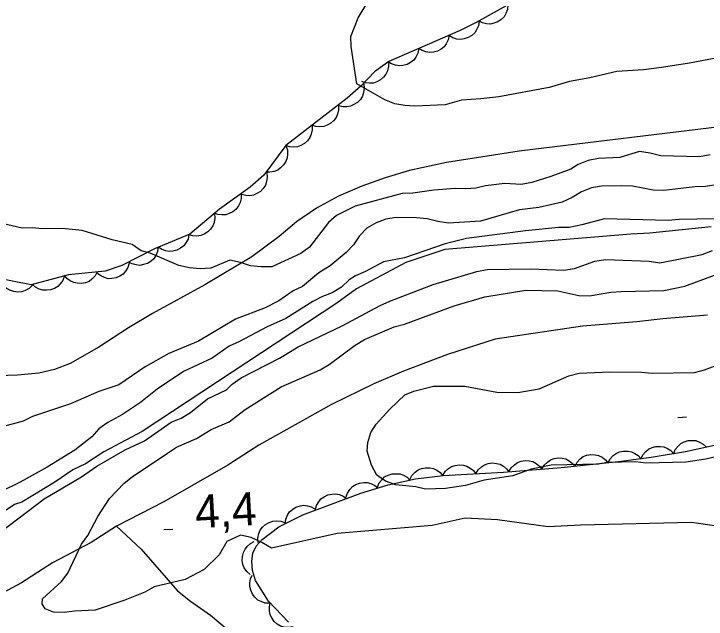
# Model space of a CAD drawing. Extents: x 336540 to 340074, y 5572036 to 5573747.
# Drawn here: x 338561.7 to 338624.3, y 5572931 to 5572985.8 of the extents above; entities that cross this region are included whole.
import ezdxf

# ---------------------------------------------------------------- set-up
doc = ezdxf.new("R2010")
doc.units = 0
for name, color, linetype in [('Niveau 1', 7, 'Continuous'), ('Niveau 2', 7, 'Continuous'), ('Niveau 22', 7, 'Continuous'), ('Niveau 3', 7, 'Continuous'), ('Niveau 4', 7, 'Continuous'), ('Niveau 44', 7, 'Continuous')]:
    doc.layers.add(name, color=color, linetype=linetype)

msp = doc.modelspace()

# ---------------------------------------------------------------- linework, layer by layer
at = {"layer": 'Niveau 1'}
for points in [[(338624.68, 5572973), (338623.73, 5572972.81), (338620.23, 5572972.9), (338619.26, 5572973.16), (338618.3, 5572973.31), (338616.5, 5572972.76), (338614.59, 5572972.66), (338613.63, 5572972.47), (338612.73, 5572972.12), (338612.06, 5572971.71), (338610.27, 5572971.05), (338608.53, 5572970.5), (338607.57, 5572970.31), (338606.1, 5572970.39), (338604.36, 5572970.18), (338603.46, 5572969.99), (338602.56, 5572969.92), (338601.6, 5572969.95), (338599.68, 5572969.8), (338597.77, 5572969.53), (338596.81, 5572969.51), (338592.54, 5572968.35), (338590.86, 5572967.52), (338590.14, 5572966.88), (338588.42, 5572964.64), (338587.64, 5572964.06), (338585.01, 5572962.87), (338584.05, 5572962.85), (338583.09, 5572962.94), (338582.18, 5572963.26), (338581.22, 5572963.47), (338579.48, 5572962.75), (338578.53, 5572962.68), (338577.56, 5572962.77)], [(338577.56, 5572962.77), (338576.6, 5572962.97), (338573.99, 5572964.1), (338573.19, 5572964.31), (338572.36, 5572964.89), (338570.55, 5572965.3), (338567.83, 5572966.14), (338566.02, 5572966.33), (338564.21, 5572966.29), (338563.31, 5572966.39), (338562.4, 5572966.37), (338560.59, 5572966.78)], [(338594.04, 5572944.91), (338593.65, 5572946.18), (338593.7, 5572946.97), (338593.96, 5572947.88), (338594.46, 5572948.62), (338595.68, 5572950), (338597.06, 5572951.28), (338597.85, 5572951.63), (338599.65, 5572952.07), (338602.47, 5572952.07), (338605.36, 5572951.51), (338607.27, 5572951.5), (338609.19, 5572951.82), (338611.88, 5572953.01), (338612.83, 5572953.25), (338615.59, 5572953.37), (338618.47, 5572953.32), (338619.43, 5572953.23), (338623.27, 5572953.31), (338624.17, 5572953.56), (338628.54, 5572955.18)], [(338627.35, 5572946.2), (338624.28, 5572945.46), (338622.48, 5572945.19), (338618.87, 5572945.11), (338617.96, 5572945.21), (338615.37, 5572945.15), (338614.58, 5572945.02), (338610.29, 5572944.93), (338608.49, 5572944.55), (338606.81, 5572943.95), (338604.22, 5572943.55), (338602.54, 5572943.07), (338600.74, 5572942.8), (338598.93, 5572942.76), (338598.03, 5572942.97), (338596.22, 5572943.15), (338595.31, 5572943.47), (338594.51, 5572944.02), (338594.04, 5572944.91)]]:
    msp.add_lwpolyline(points, dxfattribs=at)
at = {"layer": 'Niveau 2'}
for points in [[(338626.46, 5572981.98), (338622.8, 5572981.28), (338620.27, 5572980.89), (338618.64, 5572980.68), (338616.22, 5572980.52), (338613.8, 5572979.96), (338611.95, 5572979.63), (338610.1, 5572979.09), (338605.54, 5572978.25), (338603.91, 5572978.05), (338602.16, 5572977.95), (338600.7, 5572977.53), (338597.94, 5572977.41), (338597.04, 5572977.45), (338596.14, 5572977.6), (338595.23, 5572977.97), (338592.69, 5572979.41), (338592.18, 5572982.79), (338592.17, 5572983.69), (338592.81, 5572985.4), (338593.8, 5572987)], [(338619.53, 5572969.8), (338617.66, 5572970.16), (338616.7, 5572970.2), (338614.84, 5572970.16), (338613.94, 5572970.02), (338613.04, 5572969.66), (338612.2, 5572969.14), (338611.3, 5572968.72), (338609.17, 5572968.22), (338607.42, 5572968.02), (338603.88, 5572966.98), (338601, 5572966.8), (338600.04, 5572966.95), (338599.07, 5572967.21), (338598.11, 5572967.31), (338596.25, 5572967.32), (338595.34, 5572967.19), (338594.45, 5572966.83), (338593.61, 5572966.36), (338592.94, 5572965.67), (338592.39, 5572964.86), (338591.73, 5572964.17), (338590.28, 5572962.95), (338589.27, 5572962.31), (338587.77, 5572961.09), (338586.93, 5572960.68), (338585.64, 5572959.8), (338584.41, 5572959.15), (338581.72, 5572958.13), (338578.37, 5572956.14), (338575.67, 5572955.01), (338573.55, 5572953.83), (338571.15, 5572952.19), (338569.35, 5572951.59), (338566.77, 5572950.46), (338563.35, 5572949.31), (338562.51, 5572948.9), (338560.71, 5572948.41)], [(338625.23, 5572970.27), (338624.27, 5572970.13), (338623.31, 5572970.11), (338620.49, 5572969.77), (338619.53, 5572969.8)], [(338626.67, 5572967.23), (338621.87, 5572967.15), (338620.88, 5572967.07), (338615.11, 5572967.2), (338613.08, 5572966.65), (338611.93, 5572966.43), (338610.94, 5572966.41), (338607.98, 5572966.12), (338602.62, 5572965.43), (338600.7, 5572964.94), (338597.02, 5572963.67), (338595.11, 5572963.32), (338593.48, 5572962.44), (338592.59, 5572962.05), (338592, 5572961.7), (338591.3, 5572961.03), (338590.46, 5572960.5), (338589.59, 5572960.17), (338588.73, 5572959.73), (338586.27, 5572958.18), (338584.58, 5572957.43), (338582.03, 5572956.08), (338581.14, 5572955.69), (338579.6, 5572954.61), (338577.02, 5572953.4), (338574.62, 5572951.79), (338573.11, 5572950.6), (338571.49, 5572949.49), (338570.15, 5572948.78), (338569.34, 5572948.2), (338568.7, 5572947.47), (338567.17, 5572946.28)], [(338560.52, 5572938.93), (338564.39, 5572941.87), (338567.78, 5572943.86), (338569.17, 5572944.83), (338571.72, 5572946.3), (338573.49, 5572947.13), (338575.91, 5572948.82), (338576.81, 5572949.18), (338577.65, 5572949.68), (338579.18, 5572950.93), (338580.89, 5572951.73), (338581.42, 5572952.25), (338582.23, 5572952.83), (338585.71, 5572954.6), (338587.38, 5572955.63), (338591.36, 5572957.52), (338594.81, 5572959.38), (338595.68, 5572959.77), (338599.61, 5572961.27), (338603.55, 5572962.43), (338604.5, 5572962.62), (338608.46, 5572962.68), (338611.4, 5572962.57), (338612.39, 5572962.7), (338614.24, 5572963.39), (338615.2, 5572963.53), (338619.16, 5572963.39), (338620.12, 5572963.24), (338623.95, 5572963.97), (338624.88, 5572964.33)], [(338584.1, 5572937.92), (338583.14, 5572938.38), (338582.17, 5572938.59), (338580.94, 5572938), (338580.23, 5572936.8), (338578.89, 5572935.47), (338577.16, 5572934.58), (338574.35, 5572933.9), (338573.51, 5572933.43), (338571.71, 5572932.71), (338569.02, 5572931.81), (338567.16, 5572931.71), (338566.2, 5572931.58), (338565.24, 5572931.61), (338564.5, 5572931.93), (338564.21, 5572932.38), (338564.26, 5572932.83), (338565.98, 5572934.4), (338566.53, 5572935.14), (338567.79, 5572937.77), (338568.34, 5572938.57), (338569.27, 5572940.29), (338570.31, 5572941.89), (338571.64, 5572943.28), (338572.37, 5572943.86), (338575.55, 5572946.02), (338576.39, 5572946.54), (338578.18, 5572947.32), (338579.52, 5572948.14), (338581.15, 5572948.85), (338582.6, 5572949.96), (338585.84, 5572952), (338589.37, 5572953.55), (338590.21, 5572954.02), (338592.55, 5572955.77), (338593.39, 5572956.29), (338596.08, 5572957.43), (338597.03, 5572957.67), (338601.52, 5572959.35), (338604.28, 5572960.15), (338607.99, 5572960.74), (338610.88, 5572960.69), (338612.8, 5572960.28), (338613.76, 5572960.24), (338615.68, 5572960.56), (338616.64, 5572960.64), (338620.48, 5572960.72), (338622.39, 5572961.1), (338625.08, 5572962.12)], [(338567.17, 5572946.28), (338564.68, 5572944.73), (338562.22, 5572943.38), (338560.45, 5572942.52)], [(338689.38, 5572940.53), (338681.66, 5572938.86), (338678.78, 5572938.42), (338676.3, 5572937.88), (338674.17, 5572937.55), (338665.5, 5572936.44), (338660.12, 5572936.1), (338653.57, 5572935.89), (338650.19, 5572935.91), (338645.1, 5572936.53), (338642.48, 5572936.98), (338640.32, 5572937.22), (338622.99, 5572939.73), (338612.96, 5572939.5), (338610.01, 5572939.34), (338605.42, 5572939.96), (338602.51, 5572940.12), (338599.52, 5572939.47), (338590.93, 5572938.73), (338584.97, 5572937.41), (338584.1, 5572937.92)]]:
    msp.add_lwpolyline(points, dxfattribs=at)
at = {"layer": 'Niveau 22'}
for points in [[(338626.81, 5572975.68), (338607.39, 5572973.34), (338600.83, 5572972.29), (338597.47, 5572971.58), (338595.28, 5572970.93), (338593.15, 5572970.15), (338591.04, 5572969.25), (338589.04, 5572968.18), (338587.24, 5572966.93), (338585.68, 5572965.62), (338583.19, 5572963.77), (338578.93, 5572961.22), (338574.22, 5572958.64), (338572.02, 5572957.35), (338569.34, 5572955.61), (338566.75, 5572954.12), (338565.34, 5572953.59), (338563.92, 5572953.24), (338561.99, 5572953.07), (338559.32, 5572952.96)], [(338624.43, 5572958.5), (338620.39, 5572958.16), (338618.04, 5572957.88), (338613.14, 5572957.51), (338605.23, 5572956.32), (338600.9, 5572954.94), (338596.91, 5572953.41), (338594.25, 5572952.28), (338590.42, 5572950.41), (338583.82, 5572946.73), (338581.01, 5572944.92), (338575.24, 5572941.61), (338570.94, 5572939.4), (338568.64, 5572937.93), (338565.15, 5572936.09), (338562.36, 5572934.28), (338558.56, 5572932.25)], [(338570.94, 5572939.4), (338573.17, 5572937.32), (338576.48, 5572933.55), (338577.64, 5572932.61), (338579.46, 5572931.35), (338580.96, 5572930.07), (338584.57, 5572926.43), (338586.3, 5572924.93), (338588.15, 5572923.51), (338590.11, 5572922.17), (338592.02, 5572920.69), (338594.52, 5572918.6), (338595.98, 5572916.98), (338596.66, 5572915.84), (338597.53, 5572914.03), (338598.62, 5572912.23), (338599.6, 5572911.13), (338600.78, 5572910.05), (338602.75, 5572908.45), (338604.81, 5572907.06), (338606.92, 5572905.94), (338611.7, 5572903.68), (338618.58, 5572899.66)]]:
    msp.add_lwpolyline(points, dxfattribs=at)
at = {"layer": 'Niveau 3'}
for p, q in [((338621.75, 5572949.24), (338622.55, 5572949.29)), ((338575.24, 5572939.09), (338576.04, 5572939.13))]:
    msp.add_line(p, q, dxfattribs=at)
at = {"layer": 'Niveau 4'}
msp.add_lwpolyline([(338624.77, 5572966.49), (338619.21, 5572965.91), (338617.51, 5572965.83), (338600.67, 5572964.42), (338597.15, 5572963.26), (338592.68, 5572960.86), (338590.89, 5572959.59), (338573.28, 5572947.98), (338569.79, 5572946.12), (338568.15, 5572945.04), (338566.99, 5572944.49), (338565.36, 5572943.39), (338562.39, 5572941.58), (338561.71, 5572941.37), (338559.57, 5572939.93)], dxfattribs=at)
at = {"layer": 'Niveau 44'}
for points in [[(338606.49, 5572986.62), (338603.5, 5572984.96), (338602.04, 5572984.23), (338595.61, 5572981.45), (338594.3, 5572980.49), (338593.09, 5572979.23), (338591.83, 5572978.11), (338586.27, 5572973.85), (338584.28, 5572971.16), (338583.05, 5572970.07), (338580.27, 5572968.08), (338577.57, 5572965.82), (338574.38, 5572964.5), (338571.42, 5572962.98), (338569.91, 5572962.48), (338566.61, 5572962.14), (338563.23, 5572961.23), (338559.82, 5572961.89)], [(338606.38, 5572986.56), (338606.35, 5572986.14), (338606.19, 5572985.77), (338606.03, 5572985.48), (338605.78, 5572985.24), (338605.47, 5572985.03), (338605.11, 5572984.9), (338604.79, 5572984.83), (338604.44, 5572984.85), (338604.08, 5572984.94), (338603.76, 5572985.1)], [(338603.77, 5572985.09), (338603.71, 5572984.68), (338603.54, 5572984.31), (338603.37, 5572984.03), (338603.1, 5572983.8), (338602.79, 5572983.6), (338602.42, 5572983.49), (338602.1, 5572983.43), (338601.75, 5572983.47), (338601.4, 5572983.57), (338601.08, 5572983.75)], [(338601.06, 5572983.81), (338600.98, 5572983.39), (338600.79, 5572983.03), (338600.6, 5572982.76), (338600.32, 5572982.55), (338600, 5572982.37), (338599.63, 5572982.28), (338599.3, 5572982.24), (338598.96, 5572982.3), (338598.61, 5572982.42), (338598.3, 5572982.61)], [(338598.3, 5572982.61), (338598.23, 5572982.2), (338598.04, 5572981.84), (338597.85, 5572981.57), (338597.57, 5572981.36), (338597.25, 5572981.18), (338596.87, 5572981.09), (338596.55, 5572981.05), (338596.2, 5572981.11), (338595.85, 5572981.23), (338595.55, 5572981.42)], [(338595.56, 5572981.41), (338595.57, 5572980.99), (338595.47, 5572980.6), (338595.34, 5572980.3), (338595.12, 5572980.02), (338594.84, 5572979.78), (338594.5, 5572979.61), (338594.2, 5572979.49), (338593.84, 5572979.47), (338593.48, 5572979.52), (338593.14, 5572979.64)], [(338593.32, 5572979.43), (338593.37, 5572979.02), (338593.31, 5572978.62), (338593.21, 5572978.3), (338593.02, 5572978.01), (338592.76, 5572977.74), (338592.44, 5572977.54), (338592.14, 5572977.39), (338591.8, 5572977.34), (338591.43, 5572977.35), (338591.08, 5572977.44)], [(338591.03, 5572977.5), (338591.05, 5572977.08), (338590.96, 5572976.68), (338590.84, 5572976.38), (338590.62, 5572976.1), (338590.35, 5572975.85), (338590.01, 5572975.67), (338589.71, 5572975.55), (338589.36, 5572975.52), (338588.99, 5572975.56), (338588.65, 5572975.67)], [(338588.65, 5572975.67), (338588.67, 5572975.26), (338588.58, 5572974.86), (338588.46, 5572974.55), (338588.24, 5572974.27), (338587.97, 5572974.02), (338587.63, 5572973.85), (338587.33, 5572973.72), (338586.98, 5572973.7), (338586.61, 5572973.73), (338586.27, 5572973.85)], [(338586.27, 5572973.85), (338586.41, 5572973.45), (338586.42, 5572973.05), (338586.39, 5572972.72), (338586.27, 5572972.39), (338586.07, 5572972.08), (338585.8, 5572971.81), (338585.54, 5572971.61), (338585.21, 5572971.49), (338584.84, 5572971.42), (338584.48, 5572971.43)], [(338584.54, 5572971.39), (338584.59, 5572970.97), (338584.52, 5572970.57), (338584.43, 5572970.26), (338584.23, 5572969.96), (338583.98, 5572969.69), (338583.65, 5572969.49), (338583.36, 5572969.35), (338583.01, 5572969.3), (338582.64, 5572969.31), (338582.29, 5572969.4)], [(338582.22, 5572969.48), (338582.24, 5572969.06), (338582.13, 5572968.67), (338582, 5572968.37), (338581.77, 5572968.09), (338581.49, 5572967.85), (338581.15, 5572967.69), (338580.84, 5572967.58), (338580.49, 5572967.56), (338580.12, 5572967.61), (338579.79, 5572967.73)], [(338579.81, 5572967.7), (338579.86, 5572967.28), (338579.78, 5572966.88), (338579.67, 5572966.57), (338579.47, 5572966.28), (338579.21, 5572966.02), (338578.88, 5572965.83), (338578.58, 5572965.69), (338578.23, 5572965.65), (338577.86, 5572965.67), (338577.51, 5572965.77)], [(338577.5, 5572965.79), (338577.42, 5572965.38), (338577.22, 5572965.02), (338577.03, 5572964.76), (338576.75, 5572964.54), (338576.42, 5572964.37), (338576.05, 5572964.29), (338575.72, 5572964.25), (338575.38, 5572964.32), (338575.03, 5572964.45), (338574.73, 5572964.64)], [(338574.72, 5572964.67), (338574.67, 5572964.26), (338574.5, 5572963.89), (338574.33, 5572963.6), (338574.07, 5572963.37), (338573.76, 5572963.17), (338573.39, 5572963.06), (338573.07, 5572962.99), (338572.72, 5572963.03), (338572.36, 5572963.13), (338572.05, 5572963.3)], [(338572.09, 5572963.2), (338571.98, 5572962.8), (338571.76, 5572962.46), (338571.54, 5572962.21), (338571.25, 5572962.01), (338570.91, 5572961.87), (338570.53, 5572961.81), (338570.2, 5572961.79), (338569.86, 5572961.89), (338569.53, 5572962.04), (338569.24, 5572962.26)], [(338566.24, 5572962.04), (338566.1, 5572961.64), (338565.86, 5572961.32), (338565.63, 5572961.08), (338565.33, 5572960.9), (338564.98, 5572960.77), (338564.6, 5572960.74), (338564.27, 5572960.74), (338563.94, 5572960.85), (338563.61, 5572961.02), (338563.34, 5572961.26)], [(338569.21, 5572962.41), (338569.01, 5572962.04), (338568.72, 5572961.75), (338568.46, 5572961.55), (338568.13, 5572961.43), (338567.77, 5572961.36), (338567.39, 5572961.38), (338567.07, 5572961.44), (338566.75, 5572961.6), (338566.46, 5572961.82), (338566.23, 5572962.1)], [(338563.34, 5572961.21), (338563.05, 5572960.91), (338562.69, 5572960.72), (338562.38, 5572960.61), (338562.03, 5572960.58), (338561.66, 5572960.62), (338561.3, 5572960.76), (338561.01, 5572960.9), (338560.76, 5572961.15), (338560.54, 5572961.45), (338560.4, 5572961.78)], [(338621.38, 5572945.94), (338621.53, 5572946.33), (338621.79, 5572946.64), (338622.03, 5572946.87), (338622.34, 5572947.03), (338622.69, 5572947.14), (338623.08, 5572947.16), (338623.4, 5572947.14), (338623.73, 5572947.01), (338624.05, 5572946.82), (338624.31, 5572946.57)], [(338586.52, 5572930.72), (338584.71, 5572932.62), (338583.54, 5572934.49), (338583.25, 5572935.38), (338583.19, 5572936.21), (338583.28, 5572936.95), (338583.6, 5572937.6), (338584.13, 5572938.2), (338585.65, 5572939.35), (338587.82, 5572940.43), (338593.06, 5572942.4), (338595.54, 5572943.14), (338598, 5572943.68), (338600.53, 5572943.98), (338605.99, 5572944.28), (338611.2, 5572944.7), (338616.4, 5572945.24), (338619.33, 5572945.63), (338622.44, 5572946.17), (338625.35, 5572946.8)], [(338618.41, 5572945.47), (338618.59, 5572945.85), (338618.85, 5572946.16), (338619.1, 5572946.38), (338619.42, 5572946.52), (338619.78, 5572946.62), (338620.16, 5572946.62), (338620.49, 5572946.59), (338620.81, 5572946.44), (338621.12, 5572946.24), (338621.37, 5572945.98)], [(338612.45, 5572944.83), (338612.64, 5572945.2), (338612.93, 5572945.49), (338613.19, 5572945.69), (338613.52, 5572945.81), (338613.89, 5572945.88), (338614.27, 5572945.86), (338614.59, 5572945.8), (338614.9, 5572945.64), (338615.2, 5572945.41), (338615.43, 5572945.14)], [(338615.43, 5572945.11), (338615.62, 5572945.49), (338615.9, 5572945.78), (338616.16, 5572945.99), (338616.48, 5572946.12), (338616.84, 5572946.2), (338617.23, 5572946.19), (338617.55, 5572946.14), (338617.87, 5572945.99), (338618.17, 5572945.78), (338618.41, 5572945.51)], [(338603.47, 5572944.14), (338603.69, 5572944.5), (338603.99, 5572944.77), (338604.26, 5572944.96), (338604.6, 5572945.07), (338604.96, 5572945.12), (338605.34, 5572945.08), (338605.66, 5572945.01), (338605.97, 5572944.83), (338606.25, 5572944.59), (338606.47, 5572944.31)], [(338606.47, 5572944.32), (338606.67, 5572944.68), (338606.97, 5572944.96), (338607.24, 5572945.16), (338607.57, 5572945.27), (338607.93, 5572945.34), (338608.31, 5572945.3), (338608.63, 5572945.24), (338608.94, 5572945.07), (338609.23, 5572944.84), (338609.46, 5572944.56)], [(338609.46, 5572944.56), (338609.66, 5572944.92), (338609.96, 5572945.2), (338610.23, 5572945.4), (338610.56, 5572945.52), (338610.92, 5572945.58), (338611.3, 5572945.54), (338611.62, 5572945.48), (338611.93, 5572945.31), (338612.22, 5572945.08), (338612.45, 5572944.8)], [(338597.5, 5572943.62), (338597.69, 5572943.99), (338597.98, 5572944.28), (338598.24, 5572944.49), (338598.56, 5572944.62), (338598.92, 5572944.69), (338599.31, 5572944.67), (338599.63, 5572944.62), (338599.94, 5572944.46), (338600.24, 5572944.25), (338600.48, 5572943.97)], [(338600.48, 5572943.98), (338600.69, 5572944.34), (338601, 5572944.61), (338601.27, 5572944.8), (338601.6, 5572944.9), (338601.97, 5572944.96), (338602.35, 5572944.91), (338602.67, 5572944.84), (338602.97, 5572944.66), (338603.26, 5572944.43), (338603.47, 5572944.14)], [(338594.58, 5572942.93), (338594.73, 5572943.32), (338594.99, 5572943.63), (338595.22, 5572943.86), (338595.54, 5572944.02), (338595.89, 5572944.13), (338596.27, 5572944.15), (338596.6, 5572944.13), (338596.93, 5572944.01), (338597.25, 5572943.82), (338597.51, 5572943.57)], [(338591.72, 5572942), (338591.85, 5572942.4), (338592.08, 5572942.73), (338592.3, 5572942.98), (338592.6, 5572943.16), (338592.94, 5572943.3), (338593.32, 5572943.35), (338593.65, 5572943.35), (338593.98, 5572943.25), (338594.32, 5572943.09), (338594.6, 5572942.86)], [(338588.94, 5572940.85), (338589.04, 5572941.26), (338589.25, 5572941.61), (338589.45, 5572941.87), (338589.74, 5572942.07), (338590.07, 5572942.23), (338590.45, 5572942.31), (338590.77, 5572942.33), (338591.12, 5572942.26), (338591.46, 5572942.12), (338591.75, 5572941.91)], [(338586.21, 5572939.63), (338586.27, 5572940.04), (338586.43, 5572940.41), (338586.61, 5572940.69), (338586.87, 5572940.92), (338587.19, 5572941.12), (338587.56, 5572941.23), (338587.88, 5572941.29), (338588.23, 5572941.25), (338588.58, 5572941.14), (338588.9, 5572940.97)], [(338583.76, 5572937.92), (338583.73, 5572938.33), (338583.83, 5572938.73), (338583.95, 5572939.04), (338584.17, 5572939.31), (338584.44, 5572939.56), (338584.78, 5572939.74), (338585.09, 5572939.86), (338585.44, 5572939.88), (338585.81, 5572939.84), (338586.15, 5572939.73)], [(338583.05, 5572935.02), (338582.73, 5572935.29), (338582.51, 5572935.64), (338582.38, 5572935.94), (338582.33, 5572936.29), (338582.34, 5572936.66), (338582.45, 5572937.03), (338582.58, 5572937.33), (338582.8, 5572937.59), (338583.09, 5572937.83), (338583.41, 5572938)], [(338584.83, 5572932.43), (338584.41, 5572932.44), (338584.03, 5572932.58), (338583.73, 5572932.72), (338583.47, 5572932.97), (338583.25, 5572933.26), (338583.11, 5572933.61), (338583.01, 5572933.93), (338583.02, 5572934.28), (338583.09, 5572934.64), (338583.24, 5572934.97)], [(338586.93, 5572930.29), (338586.52, 5572930.22), (338586.12, 5572930.27), (338585.8, 5572930.35), (338585.5, 5572930.54), (338585.22, 5572930.78), (338585.01, 5572931.1), (338584.86, 5572931.39), (338584.79, 5572931.74), (338584.79, 5572932.11), (338584.86, 5572932.46)]]:
    msp.add_lwpolyline(points, dxfattribs=at)

# ---------------------------------------------------------------- texts
at = {"layer": 'Niveau 3'}
msp.add_text('4,4    ', height=3, rotation=3.11821, dxfattribs=at).set_placement((338578.12, 5572939.21))

doc.saveas('drawing.dxf')
